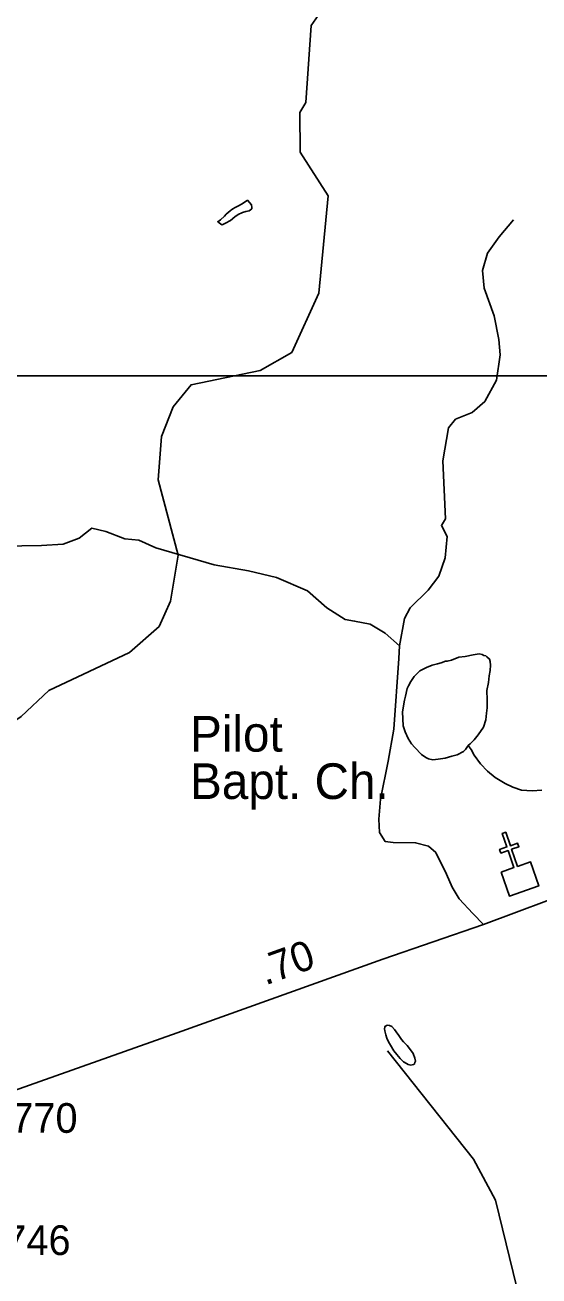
# Model space of a CAD drawing. Extents: x 2126262 to 2293712, y 749403 to 919119.
# Drawn here: x 2218800 to 2220963, y 777316 to 782578 of the extents above; entities that cross this region are included whole.
import ezdxf

# ---------------------------------------------------------------- set-up
doc = ezdxf.new("R2010")
doc.units = 0
for name, color, linetype in [('Exist Cultural Church CELL', 7, 'Continuous'), ('Exist Cultural Church Label', 7, 'Continuous'), ('Exist Hydrographic Creek Single Shore', 7, 'Continuous'), ('Exist Hydrographic Misc Water Feature', 7, 'Continuous'), ('Exist Road Non-System Type 51', 7, 'Continuous'), ('Exist Road Secondary Mileage Hundredths English Label', 7, 'Continuous'), ('Exist Road Secondary Type 51 Attributed', 7, 'Continuous'), ('Exist Road Secondary Type 51 Number Label', 7, 'Continuous'), ('Map Preparation Inset Cut Line', 7, 'Continuous')]:
    doc.layers.add(name, color=color, linetype=linetype)

msp = doc.modelspace()

# ---------------------------------------------------------------- linework, layer by layer
at = {"layer": 'Exist Cultural Church CELL'}
msp.add_lwpolyline([(2220804.1, 779014.8), (2220857.9, 779033.4), (2220833.2, 779105.4), (2220802.9, 779095), (2220797.7, 779110.1), (2220828, 779120.5), (2220808.4, 779177.4), (2220823.6, 779182.6), (2220843.1, 779125.7), (2220873.4, 779136.1), (2220878.6, 779121), (2220848.3, 779110.6), (2220873.1, 779038.6), (2220927.6, 779057.2), (2220962.2, 778956.5), (2220838.7, 778914.1)], close=True, dxfattribs=at)
at = {"layer": 'Exist Hydrographic Creek Single Shore'}
for points in [[(2218216.1, 779799), (2218409, 779614.6), (2218542.9, 779559.4), (2218659, 779583.2), (2218784.1, 779669.3), (2218899.9, 779778.4), (2219240.1, 779938.7), (2219364, 780047.7), (2219413, 780154.9), (2219444.9, 780347.8), (2219360.1, 780664.4), (2219375, 780847.8), (2219424, 780971.4), (2219499.1, 781065), (2219790.1, 781124.6), (2219922.9, 781200.6), (2220036.9, 781450.9), (2220076.1, 781860.1), (2219958, 782042.9), (2219957, 782210.2), (2219982, 782252.4), (2220005, 782576.6), (2220063, 782660.7)], [(2222260.2, 776186.5), (2222122.9, 776153.1), (2221989.8, 776149.3), (2221580.9, 776246.2), (2221497.9, 776287.4), (2221212.9, 776552.3), (2221001.9, 776835.5), (2220943, 776967.9), (2220780, 777633.8), (2220687.9, 777806.3), (2220326, 778263.1)]]:
    msp.add_lwpolyline(points, dxfattribs=at)
at = {"layer": 'Exist Hydrographic Misc Water Feature'}
for points in [[(2219682.4, 781808.6), (2219700.9, 781818.9), (2219718.7, 781829.1), (2219736.4, 781841.1), (2219752.6, 781821.2), (2219754.8, 781811.2), (2219754.6, 781805.5), (2219743.1, 781797.1), (2219728.8, 781793.2), (2219715, 781789.2), (2219697, 781780.9), (2219683.1, 781770.9), (2219665.4, 781756.5), (2219643.3, 781744.4), (2219633, 781738.6), (2219629.1, 781738.4), (2219611.3, 781750.5), (2219623.2, 781758.4), (2219639, 781774.7), (2219647.2, 781782.3), (2219663.2, 781796.6), (2219671, 781802.7), (2219677.1, 781806.6), (2219682.4, 781808.6)], [(2220665.9, 779546.6), (2220654.2, 779530.5), (2220646.2, 779522.4), (2220618.7, 779508.3), (2220596.4, 779502), (2220568.3, 779494), (2220538.7, 779489.6), (2220516.2, 779487.3), (2220498.6, 779491.1), (2220486.5, 779497), (2220468.4, 779509.1), (2220440.3, 779538.9), (2220426.4, 779554.8), (2220412, 779576.8), (2220399.7, 779604.6), (2220391.7, 779630.6), (2220389.1, 779688.6), (2220397.1, 779738.5), (2220400.9, 779754.6), (2220408.3, 779786.7), (2220414.7, 779798.8), (2220423.9, 779816.8), (2220438.5, 779837), (2220462.1, 779861), (2220489.7, 779875.1), (2220513.5, 779885.3), (2220535.9, 779891.2), (2220551.9, 779895.7), (2220569.9, 779901.5), (2220577.5, 779901.9), (2220595.5, 779905.7), (2220625.3, 779918.3), (2220653.2, 779922.2), (2220685.6, 779928.2), (2220711.4, 779932.4), (2220723.5, 779930.6), (2220731.7, 779926.5), (2220739.5, 779924.9), (2220743.4, 779920.7), (2220755.5, 779910.8), (2220757.5, 779901.1), (2220759.6, 779885), (2220757.5, 779863), (2220754, 779840.8), (2220750.2, 779813), (2220744.4, 779779), (2220744.6, 779738.8), (2220745, 779705.1), (2220743, 779683.1), (2220739.1, 779654.8), (2220729.4, 779625), (2220707.5, 779592.6), (2220689.9, 779570.6), (2220673.9, 779554.3), (2220665.9, 779546.6)], [(2220665.9, 779546.6), (2220678.2, 779530.6), (2220690.3, 779506.8), (2220716.5, 779470.8), (2220746.7, 779439.1), (2220778.9, 779413.1), (2220821.3, 779387.6), (2220853.1, 779371.9), (2220889.4, 779360), (2220935.1, 779356.3), (2220975.5, 779358.7)], [(2220435.4, 778205.4), (2220439.7, 778207.6), (2220441.3, 778213.4), (2220443.2, 778219.2), (2220440.9, 778231.3), (2220433.3, 778251.1), (2220422.9, 778267.3), (2220408.7, 778285.3), (2220392.7, 778301.1), (2220384.5, 778310.8), (2220372.9, 778326.8), (2220362.4, 778343), (2220354.6, 778352.7), (2220344.4, 778364.8), (2220334.3, 778368.7), (2220324.5, 778370.6), (2220320.2, 778368.4), (2220316.5, 778366.5), (2220314.6, 778362.4), (2220312.4, 778354.6), (2220314.4, 778346.5), (2220318.5, 778330.5), (2220322.6, 778316.6), (2220330.6, 778300.7), (2220338.8, 778286.5), (2220352.8, 778262.9), (2220365.5, 778246.8), (2220379.4, 778230.9), (2220393.2, 778217.1), (2220405.5, 778209.1), (2220413.3, 778205.1), (2220423.5, 778203.1), (2220435.4, 778205.4)]]:
    msp.add_lwpolyline(points, dxfattribs=at)
at = {"layer": 'Exist Road Non-System Type 51'}
for points in [[(2220375.9, 779967), (2220397.3, 780081.4), (2220421, 780126.1), (2220496.4, 780200.1), (2220541.1, 780260.2), (2220569, 780337), (2220576.7, 780427.1), (2220552.9, 780473.2), (2220569.7, 780501.2), (2220558.5, 780744.2), (2220582.9, 780883.2), (2220612.3, 780919.5), (2220682, 780948.9), (2220735.1, 780994.9), (2220783.9, 781084.3), (2220800, 781191.2), (2220794.4, 781255.5), (2220774.9, 781354.6), (2220733, 781472), (2220726, 781546), (2220746.2, 781618), (2220795.1, 781687.8), (2220856.5, 781759)], [(2218703.2, 780385.7), (2218869.3, 780388.4), (2218960, 780394), (2219027.7, 780419.9), (2219080.7, 780461.8), (2219140.5, 780448.1), (2219220.1, 780417.3), (2219278.7, 780411.7), (2219351.3, 780378.2), (2219596.3, 780307.3), (2219740, 780282.2), (2219858.7, 780254.3), (2219988.5, 780198.4), (2220070.3, 780126.3), (2220147.1, 780077.4), (2220187.5, 780070.4), (2220253.1, 780057.8), (2220315.9, 780020.1), (2220375.9, 779967)], [(2220729.3, 778794.2), (2220685, 778841.2), (2220627.7, 778902.7), (2220598.4, 778951.6), (2220574.7, 779006), (2220528.6, 779096.8), (2220497.9, 779123.4), (2220443.6, 779138), (2220350.1, 779139.4), (2220315.2, 779143.6), (2220291.5, 779181.3), (2220288.7, 779237.2), (2220295.7, 779321), (2220329.2, 779481.6), (2220352.2, 779616.4), (2220373.2, 779912.6), (2220375.9, 779967)]]:
    msp.add_lwpolyline(points, dxfattribs=at)
at = {"layer": 'Exist Road Secondary Type 51 Attributed'}
msp.add_lwpolyline([(2218183.6, 777909.8), (2218417.6, 777977), (2219440.7, 778338.4), (2220305.8, 778648.2), (2220729.3, 778794.2), (2221540, 779096.8), (2221647.4, 779134)], dxfattribs=at)
at = {"layer": 'Map Preparation Inset Cut Line'}
msp.add_lwpolyline([(2225559.9, 781102.8), (2225559.9, 762528.3), (2216266.9, 762528.3), (2206391.5, 779996.5), (2206391.5, 781102.8)], close=True, dxfattribs=at)

# ---------------------------------------------------------------- texts
at = {"layer": 'Exist Cultural Church Label'}
for s, p in [('Pilot', (2219494.6, 779521.4)), ('Bapt. Ch.', (2219494.6, 779322.2))]:
    msp.add_text(s, height=150, dxfattribs=at).set_placement(p)
at = {"layer": 'Exist Road Secondary Mileage Hundredths English Label'}
msp.add_text('.70', height=125, rotation=19.7048, dxfattribs=at).set_placement((2219811.3, 778537.5))
at = {"layer": 'Exist Road Secondary Type 51 Number Label'}
for s, p in [('1770', (2218649.4, 777917.8)), ('1746', (2218620, 777403.8))]:
    msp.add_text(s, height=125, dxfattribs=at).set_placement(p)

doc.saveas('drawing.dxf')
